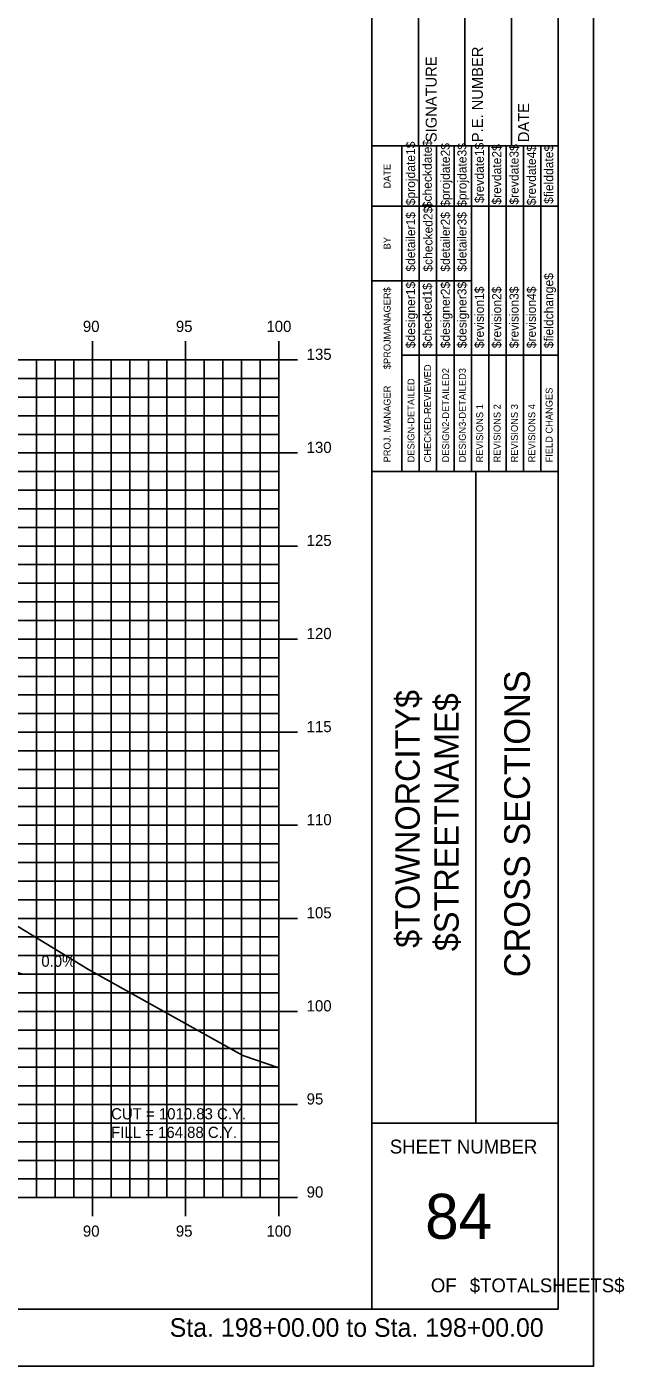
# Model space of a CAD drawing. Extents: x 850598 to 870284, y 366541 to 366651.
# Drawn here: x 864486.3 to 864518.4, y 366541.2 to 366613.1 of the extents above; entities that cross this region are included whole.
import ezdxf

# ---------------------------------------------------------------- set-up
doc = ezdxf.new("R2010")
doc.units = 0
for name, color, linetype in [('ANNOTATION', 7, 'Continuous'), ('BORDER', 7, 'Continuous'), ('D_Roadway_Centerline', 7, 'Continuous'), ('D_Text_Standard', 7, 'Continuous'), ('H_V ANNOTATION', 7, 'Continuous'), ('HIGHWAY_TITLE', 7, 'Continuous'), ('MAJOR', 7, 'Continuous'), ('MINOR', 7, 'Continuous'), ('PLOT BOUNDARY', 7, 'Continuous'), ('S_Roadway_Centerline', 7, 'Continuous')]:
    doc.layers.add(name, color=color, linetype=linetype)

msp = doc.modelspace()

# ---------------------------------------------------------------- linework, layer by layer
at = {"layer": 'BORDER'}
for p, q in [((864504.803, 366544.225), (864504.803, 366649.225)), ((864514.803, 366544.225), (864514.803, 366649.225)), ((864507.303, 366606.728), (864507.303, 366615.376)), ((864509.803, 366606.728), (864509.803, 366615.376)), ((864512.303, 366606.728), (864512.303, 366615.376)), ((864504.803, 366606.728), (864514.803, 366606.728)), ((864504.803, 366589.228), (864514.803, 366589.228)), ((864510.394, 366554.228), (864510.394, 366589.228)), ((864504.803, 366554.228), (864514.803, 366554.228)), ((864354.803, 366544.225), (864514.803, 366544.225))]:
    msp.add_line(p, q, dxfattribs=at)
for points in [[(864506.418, 366603.478), (864506.418, 366606.728)], [(864507.35, 366589.231), (864507.35, 366606.728)], [(864508.282, 366606.728), (864508.282, 366589.231)], [(864509.214, 366589.231), (864509.214, 366606.728)], [(864510.145, 366589.231), (864510.145, 366606.728)], [(864511.077, 366589.231), (864511.077, 366606.728)], [(864512.009, 366589.231), (864512.009, 366606.728)], [(864512.941, 366589.231), (864512.941, 366606.728)], [(864513.872, 366589.231), (864513.872, 366606.728)], [(864506.419, 366589.231), (864506.419, 366606.022)], [(864504.803, 366603.478), (864514.803, 366603.478)], [(864504.803, 366599.478), (864506.419, 366599.478)], [(864506.418, 366599.478), (864510.145, 366599.478)], [(864506.418, 366595.478), (864514.803, 366595.478)]]:
    msp.add_lwpolyline(points, dxfattribs=at)
at = {"layer": 'D_Roadway_Centerline'}
msp.add_lwpolyline([(864359.803, 366588.122), (864378.757, 366585.463), (864381.803, 366582.804), (864382.257, 366585.253), (864382.348, 366585.254), (864382.426, 366585.208), (864382.796, 366584.821), (864382.803, 366584.654), (864388.803, 366585.014), (864399.803, 366585.344), (864410.803, 366585.014), (864414.803, 366584.774), (864416.803, 366584.654), (864422.803, 366582.654), (864467.476, 366568.225), (864476.19, 366565.411), (864486.052, 366562.225), (864490.052, 366562.225)], dxfattribs=at)
at = {"layer": 'MAJOR'}
for p, q in [((864489.803, 366596.227), (864489.803, 366595.225)), ((864489.803, 366596.227), (864489.803, 366595.225)), ((864494.803, 366596.227), (864494.803, 366595.225)), ((864494.803, 366596.227), (864494.803, 366595.225)), ((864499.803, 366596.227), (864499.803, 366595.225)), ((864499.803, 366596.227), (864499.803, 366595.225)), ((864359.803, 366595.225), (864499.803, 366595.225)), ((864359.803, 366595.225), (864499.803, 366595.225)), ((864359.803, 366595.225), (864499.803, 366595.225)), ((864359.803, 366595.225), (864499.803, 366595.225)), ((864489.803, 366550.225), (864489.803, 366595.225)), ((864489.803, 366550.225), (864489.803, 366595.225)), ((864494.803, 366550.225), (864494.803, 366595.225)), ((864494.803, 366550.225), (864494.803, 366595.225)), ((864500.805, 366595.225), (864498.801, 366595.225)), ((864500.805, 366595.225), (864498.801, 366595.225)), ((864499.803, 366550.225), (864499.803, 366595.225)), ((864499.803, 366550.225), (864499.803, 366595.225)), ((864499.803, 366550.225), (864499.803, 366595.225)), ((864499.803, 366550.225), (864499.803, 366595.225)), ((864359.803, 366590.225), (864499.803, 366590.225)), ((864359.803, 366590.225), (864499.803, 366590.225)), ((864500.805, 366590.225), (864498.801, 366590.225)), ((864500.805, 366590.225), (864498.801, 366590.225)), ((864359.803, 366585.225), (864499.803, 366585.225)), ((864359.803, 366585.225), (864499.803, 366585.225)), ((864500.805, 366585.225), (864498.801, 366585.225)), ((864500.805, 366585.225), (864498.801, 366585.225)), ((864359.803, 366580.225), (864499.803, 366580.225)), ((864359.803, 366580.225), (864499.803, 366580.225)), ((864500.805, 366580.225), (864498.801, 366580.225)), ((864500.805, 366580.225), (864498.801, 366580.225)), ((864359.803, 366575.225), (864499.803, 366575.225)), ((864359.803, 366575.225), (864499.803, 366575.225)), ((864500.805, 366575.225), (864498.801, 366575.225)), ((864500.805, 366575.225), (864498.801, 366575.225)), ((864359.803, 366570.225), (864499.803, 366570.225)), ((864359.803, 366570.225), (864499.803, 366570.225)), ((864500.805, 366570.225), (864498.801, 366570.225)), ((864500.805, 366570.225), (864498.801, 366570.225)), ((864359.803, 366565.225), (864499.803, 366565.225)), ((864359.803, 366565.225), (864499.803, 366565.225)), ((864500.805, 366565.225), (864498.801, 366565.225)), ((864500.805, 366565.225), (864498.801, 366565.225)), ((864359.803, 366560.225), (864499.803, 366560.225)), ((864359.803, 366560.225), (864499.803, 366560.225)), ((864500.805, 366560.225), (864498.801, 366560.225)), ((864500.805, 366560.225), (864498.801, 366560.225)), ((864359.803, 366555.225), (864499.803, 366555.225)), ((864359.803, 366555.225), (864499.803, 366555.225)), ((864500.805, 366555.225), (864498.801, 366555.225)), ((864500.805, 366555.225), (864498.801, 366555.225)), ((864359.803, 366550.225), (864499.803, 366550.225)), ((864359.803, 366550.225), (864499.803, 366550.225)), ((864359.803, 366550.225), (864499.803, 366550.225)), ((864359.803, 366550.225), (864499.803, 366550.225)), ((864489.803, 366549.223), (864489.803, 366550.225)), ((864489.803, 366549.223), (864489.803, 366550.225)), ((864494.803, 366549.223), (864494.803, 366550.225)), ((864494.803, 366549.223), (864494.803, 366550.225)), ((864500.805, 366550.225), (864498.801, 366550.225)), ((864500.805, 366550.225), (864498.801, 366550.225)), ((864499.803, 366549.223), (864499.803, 366550.225)), ((864499.803, 366549.223), (864499.803, 366550.225))]:
    msp.add_line(p, q, dxfattribs=at)
at = {"layer": 'MINOR'}
for p, q in [((864486.803, 366550.225), (864486.803, 366595.225)), ((864486.803, 366550.225), (864486.803, 366595.225)), ((864487.803, 366550.225), (864487.803, 366595.225)), ((864487.803, 366550.225), (864487.803, 366595.225)), ((864488.803, 366550.225), (864488.803, 366595.225)), ((864488.803, 366550.225), (864488.803, 366595.225)), ((864490.803, 366550.225), (864490.803, 366595.225)), ((864490.803, 366550.225), (864490.803, 366595.225)), ((864491.803, 366550.225), (864491.803, 366595.225)), ((864491.803, 366550.225), (864491.803, 366595.225)), ((864492.803, 366550.225), (864492.803, 366595.225)), ((864492.803, 366550.225), (864492.803, 366595.225)), ((864493.803, 366550.225), (864493.803, 366595.225)), ((864493.803, 366550.225), (864493.803, 366595.225)), ((864495.803, 366550.225), (864495.803, 366595.225)), ((864495.803, 366550.225), (864495.803, 366595.225)), ((864496.803, 366550.225), (864496.803, 366595.225)), ((864496.803, 366550.225), (864496.803, 366595.225)), ((864497.803, 366550.225), (864497.803, 366595.225)), ((864497.803, 366550.225), (864497.803, 366595.225)), ((864498.803, 366550.225), (864498.803, 366595.225)), ((864498.803, 366550.225), (864498.803, 366595.225)), ((864359.803, 366594.225), (864499.803, 366594.225)), ((864359.803, 366594.225), (864499.803, 366594.225)), ((864499.803, 366594.225), (864498.801, 366594.225)), ((864499.803, 366594.225), (864498.801, 366594.225)), ((864359.803, 366593.225), (864499.803, 366593.225)), ((864359.803, 366593.225), (864499.803, 366593.225)), ((864499.803, 366593.225), (864498.801, 366593.225)), ((864499.803, 366593.225), (864498.801, 366593.225)), ((864359.803, 366592.225), (864499.803, 366592.225)), ((864359.803, 366592.225), (864499.803, 366592.225)), ((864499.803, 366592.225), (864498.801, 366592.225)), ((864499.803, 366592.225), (864498.801, 366592.225)), ((864359.803, 366591.225), (864499.803, 366591.225)), ((864359.803, 366591.225), (864499.803, 366591.225)), ((864499.803, 366591.225), (864498.801, 366591.225)), ((864499.803, 366591.225), (864498.801, 366591.225)), ((864359.803, 366589.225), (864499.803, 366589.225)), ((864359.803, 366589.225), (864499.803, 366589.225)), ((864499.803, 366589.225), (864498.801, 366589.225)), ((864499.803, 366589.225), (864498.801, 366589.225)), ((864359.803, 366588.225), (864499.803, 366588.225)), ((864359.803, 366588.225), (864499.803, 366588.225)), ((864499.803, 366588.225), (864498.801, 366588.225)), ((864499.803, 366588.225), (864498.801, 366588.225)), ((864359.803, 366587.225), (864499.803, 366587.225)), ((864359.803, 366587.225), (864499.803, 366587.225)), ((864499.803, 366587.225), (864498.801, 366587.225)), ((864499.803, 366587.225), (864498.801, 366587.225)), ((864359.803, 366586.225), (864499.803, 366586.225)), ((864359.803, 366586.225), (864499.803, 366586.225)), ((864499.803, 366586.225), (864498.801, 366586.225)), ((864499.803, 366586.225), (864498.801, 366586.225)), ((864359.803, 366584.225), (864499.803, 366584.225)), ((864359.803, 366584.225), (864499.803, 366584.225)), ((864499.803, 366584.225), (864498.801, 366584.225)), ((864499.803, 366584.225), (864498.801, 366584.225)), ((864359.803, 366583.225), (864499.803, 366583.225)), ((864359.803, 366583.225), (864499.803, 366583.225)), ((864499.803, 366583.225), (864498.801, 366583.225)), ((864499.803, 366583.225), (864498.801, 366583.225)), ((864359.803, 366582.225), (864499.803, 366582.225)), ((864359.803, 366582.225), (864499.803, 366582.225)), ((864499.803, 366582.225), (864498.801, 366582.225)), ((864499.803, 366582.225), (864498.801, 366582.225)), ((864359.803, 366581.225), (864499.803, 366581.225)), ((864359.803, 366581.225), (864499.803, 366581.225)), ((864499.803, 366581.225), (864498.801, 366581.225)), ((864499.803, 366581.225), (864498.801, 366581.225)), ((864359.803, 366579.225), (864499.803, 366579.225)), ((864359.803, 366579.225), (864499.803, 366579.225)), ((864499.803, 366579.225), (864498.801, 366579.225)), ((864499.803, 366579.225), (864498.801, 366579.225)), ((864359.803, 366578.225), (864499.803, 366578.225)), ((864359.803, 366578.225), (864499.803, 366578.225)), ((864499.803, 366578.225), (864498.801, 366578.225)), ((864499.803, 366578.225), (864498.801, 366578.225)), ((864359.803, 366577.225), (864499.803, 366577.225)), ((864359.803, 366577.225), (864499.803, 366577.225)), ((864499.803, 366577.225), (864498.801, 366577.225)), ((864499.803, 366577.225), (864498.801, 366577.225)), ((864359.803, 366576.225), (864499.803, 366576.225)), ((864359.803, 366576.225), (864499.803, 366576.225)), ((864499.803, 366576.225), (864498.801, 366576.225)), ((864499.803, 366576.225), (864498.801, 366576.225)), ((864359.803, 366574.225), (864499.803, 366574.225)), ((864359.803, 366574.225), (864499.803, 366574.225)), ((864499.803, 366574.225), (864498.801, 366574.225)), ((864499.803, 366574.225), (864498.801, 366574.225)), ((864359.803, 366573.225), (864499.803, 366573.225)), ((864359.803, 366573.225), (864499.803, 366573.225)), ((864499.803, 366573.225), (864498.801, 366573.225)), ((864499.803, 366573.225), (864498.801, 366573.225)), ((864359.803, 366572.225), (864499.803, 366572.225)), ((864359.803, 366572.225), (864499.803, 366572.225)), ((864499.803, 366572.225), (864498.801, 366572.225)), ((864499.803, 366572.225), (864498.801, 366572.225)), ((864359.803, 366571.225), (864499.803, 366571.225)), ((864359.803, 366571.225), (864499.803, 366571.225)), ((864499.803, 366571.225), (864498.801, 366571.225)), ((864499.803, 366571.225), (864498.801, 366571.225)), ((864359.803, 366569.225), (864499.803, 366569.225)), ((864359.803, 366569.225), (864499.803, 366569.225)), ((864499.803, 366569.225), (864498.801, 366569.225)), ((864499.803, 366569.225), (864498.801, 366569.225)), ((864359.803, 366568.225), (864499.803, 366568.225)), ((864359.803, 366568.225), (864499.803, 366568.225)), ((864499.803, 366568.225), (864498.801, 366568.225)), ((864499.803, 366568.225), (864498.801, 366568.225)), ((864359.803, 366567.225), (864499.803, 366567.225)), ((864359.803, 366567.225), (864499.803, 366567.225)), ((864499.803, 366567.225), (864498.801, 366567.225)), ((864499.803, 366567.225), (864498.801, 366567.225)), ((864359.803, 366566.225), (864499.803, 366566.225)), ((864359.803, 366566.225), (864499.803, 366566.225)), ((864499.803, 366566.225), (864498.801, 366566.225)), ((864499.803, 366566.225), (864498.801, 366566.225)), ((864359.803, 366564.225), (864499.803, 366564.225)), ((864359.803, 366564.225), (864499.803, 366564.225)), ((864499.803, 366564.225), (864498.801, 366564.225)), ((864499.803, 366564.225), (864498.801, 366564.225)), ((864359.803, 366563.225), (864499.803, 366563.225)), ((864359.803, 366563.225), (864499.803, 366563.225)), ((864499.803, 366563.225), (864498.801, 366563.225)), ((864499.803, 366563.225), (864498.801, 366563.225)), ((864359.803, 366562.225), (864499.803, 366562.225)), ((864359.803, 366562.225), (864499.803, 366562.225)), ((864499.803, 366562.225), (864498.801, 366562.225)), ((864499.803, 366562.225), (864498.801, 366562.225)), ((864359.803, 366561.225), (864499.803, 366561.225)), ((864359.803, 366561.225), (864499.803, 366561.225)), ((864499.803, 366561.225), (864498.801, 366561.225)), ((864499.803, 366561.225), (864498.801, 366561.225)), ((864359.803, 366559.225), (864499.803, 366559.225)), ((864359.803, 366559.225), (864499.803, 366559.225)), ((864499.803, 366559.225), (864498.801, 366559.225)), ((864499.803, 366559.225), (864498.801, 366559.225)), ((864359.803, 366558.225), (864499.803, 366558.225)), ((864359.803, 366558.225), (864499.803, 366558.225)), ((864499.803, 366558.225), (864498.801, 366558.225)), ((864499.803, 366558.225), (864498.801, 366558.225)), ((864359.803, 366557.225), (864499.803, 366557.225)), ((864359.803, 366557.225), (864499.803, 366557.225)), ((864499.803, 366557.225), (864498.801, 366557.225)), ((864499.803, 366557.225), (864498.801, 366557.225)), ((864359.803, 366556.225), (864499.803, 366556.225)), ((864359.803, 366556.225), (864499.803, 366556.225)), ((864499.803, 366556.225), (864498.801, 366556.225)), ((864499.803, 366556.225), (864498.801, 366556.225)), ((864359.803, 366554.225), (864499.803, 366554.225)), ((864359.803, 366554.225), (864499.803, 366554.225)), ((864499.803, 366554.225), (864498.801, 366554.225)), ((864499.803, 366554.225), (864498.801, 366554.225)), ((864359.803, 366553.225), (864499.803, 366553.225)), ((864359.803, 366553.225), (864499.803, 366553.225)), ((864499.803, 366553.225), (864498.801, 366553.225)), ((864499.803, 366553.225), (864498.801, 366553.225)), ((864359.803, 366552.225), (864499.803, 366552.225)), ((864359.803, 366552.225), (864499.803, 366552.225)), ((864499.803, 366552.225), (864498.801, 366552.225)), ((864499.803, 366552.225), (864498.801, 366552.225)), ((864359.803, 366551.225), (864499.803, 366551.225)), ((864359.803, 366551.225), (864499.803, 366551.225)), ((864499.803, 366551.225), (864498.801, 366551.225)), ((864499.803, 366551.225), (864498.801, 366551.225))]:
    msp.add_line(p, q, dxfattribs=at)
at = {"layer": 'PLOT BOUNDARY'}
msp.add_lwpolyline([(864346.71, 366541.166), (864516.71, 366541.166), (864516.71, 366651.166), (864346.71, 366651.166)], close=True, dxfattribs=at)
at = {"layer": 'S_Roadway_Centerline'}
msp.add_lwpolyline([(864418.85, 366582.078), (864425.079, 366581.366), (864425.086, 366581.362), (864425.607, 366581.442), (864425.771, 366581.403), (864427.173, 366581.477), (864430.745, 366581.423), (864431.911, 366581.516), (864433.956, 366581.607), (864441.392, 366581.785), (864445.093, 366581.872), (864448.788, 366581.952), (864456.004, 366582.157), (864457.809, 366582.069), (864461.187, 366581.985), (864464.068, 366580.343), (864467.474, 366578.691), (864468.218, 366578.28), (864477.634, 366570.56), (864483.115, 366566.412), (864489.587, 366562.485), (864497.87, 366557.863), (864499.803, 366557.191)], dxfattribs=at)

# ---------------------------------------------------------------- texts
at = {"layer": 'ANNOTATION'}
msp.add_text('0.0%', height=0.6, dxfattribs=at).set_placement((864487.057, 366562.625))
at = {"layer": 'BORDER'}
for s, height, rotation, p in [('SIGNATURE', 0.5906, 90, (864508.283, 366606.92)), ('P.E. NUMBER', 0.59055, 90, (864510.764, 366606.92)), ('DATE', 0.5906, 90, (864513.244, 366606.92)), ('$projdate1$', 0.48455, 90, (864507.126, 366603.529)), ('$checkdate$', 0.48455, 90, (864508.02, 366603.371)), ('$projdate2$', 0.48455, 90, (864508.989, 366603.45)), ('$projdate3$', 0.48455, 90, (864509.884, 366603.45)), ('$revdate1$', 0.4845, 90, (864510.815, 366603.647)), ('$revdate2$', 0.4845, 90, (864511.747, 366603.568)), ('$revdate3$', 0.4845, 90, (864512.679, 366603.568)), ('$revdate4$', 0.4845, 90, (864513.61, 366603.529)), ('$fielddate$', 0.48455, 90, (864514.542, 366603.607)), ('DATE', 0.3714, 90, (864505.807, 366604.434)), ('$checked2$', 0.4845, 90, (864508.058, 366599.963)), ('$detailer1$', 0.48455, 90, (864507.126, 366599.963)), ('$detailer2$', 0.48455, 90, (864508.989, 366599.963)), ('$detailer3$', 0.48455, 90, (864509.884, 366599.963)), ('BY', 0.3714, 90, (864505.807, 366601.163)), ('$fieldchange$', 0.48455, 90, (864514.542, 366595.851)), ('$designer1$', 0.48455, 90, (864507.126, 366595.851)), ('$checked1$', 0.4845, 90, (864508.02, 366595.851)), ('$designer2$', 0.48455, 90, (864508.989, 366595.851)), ('$designer3$', 0.48455, 90, (864509.884, 366595.851)), ('$revision1$', 0.48455, 90, (864510.815, 366595.851)), ('$revision2$', 0.48455, 90, (864511.747, 366595.851)), ('$revision3$', 0.48455, 90, (864512.679, 366595.851)), ('$revision4$', 0.48455, 90, (864513.61, 366595.851)), ('$PROJMANAGER$', 0.37275, 90, (864505.807, 366594.723)), ('CHECKED-REVIEWED', 0.37275, 90, (864507.984, 366589.716)), ('DESIGN-DETAILED', 0.37275, 90, (864507.09, 366589.716)), ('DESIGN2-DETAILED2', 0.37275, 90, (864508.953, 366589.716)), ('DESIGN3-DETAILED3', 0.37275, 90, (864509.847, 366589.716)), ('PROJ. MANAGER', 0.37275, 90, (864505.807, 366589.716)), ('FIELD CHANGES', 0.37275, 90, (864514.506, 366589.716)), ('REVISIONS 1', 0.37275, 90, (864510.779, 366589.716)), ('REVISIONS 2', 0.37275, 90, (864511.711, 366589.716)), ('REVISIONS 3', 0.37275, 90, (864512.642, 366589.716)), ('REVISIONS 4', 0.37275, 90, (864513.574, 366589.716)), ('CROSS SECTIONS', 1.37787, 90, (864513.287, 366562.062)), ('SHEET NUMBER', 0.74527, 360, (864505.768, 366552.592)), ('84', 2.4194, 360, (864507.664, 366548.008)), ('OF', 0.7453, 360, (864507.97, 366545.138)), ('$TOTALSHEETS$', 0.74527, 360, (864510.059, 366545.138))]:
    msp.add_text(s, height=height, rotation=rotation, dxfattribs=at).set_placement(p)
at = {"layer": 'D_Text_Standard'}
for s, p in [('CUT = 1010.83 C.Y.', (864490.803, 366554.425)), ('FILL = 164.88 C.Y.', (864490.803, 366553.429))]:
    msp.add_text(s, height=0.6, dxfattribs=at).set_placement(p)
at = {"layer": 'H_V ANNOTATION'}
for s, height, p in [('90', 0.6, (864489.289, 366596.725)), ('95', 0.6, (864494.281, 366596.725)), ('100', 0.6, (864499.144, 366596.725)), ('135', 0.6, (864501.303, 366595.225)), ('130', 0.6, (864501.303, 366590.225)), ('125', 0.6, (864501.303, 366585.225)), ('120', 0.6, (864501.303, 366580.225)), ('115', 0.6, (864501.303, 366575.225)), ('110', 0.6, (864501.303, 366570.225)), ('105', 0.6, (864501.303, 366565.225)), ('100', 0.6, (864501.303, 366560.225)), ('95', 0.6, (864501.303, 366555.225)), ('90', 0.6, (864501.303, 366550.225)), ('90', 0.6, (864489.289, 366548.125)), ('95', 0.6, (864494.281, 366548.125)), ('100', 0.6, (864499.144, 366548.125)), ('Sta. 198+00.00 to Sta. 198+00.00', 1.0002, (864493.949, 366542.745))]:
    msp.add_text(s, height=height, dxfattribs=at).set_placement(p)
at = {"layer": 'HIGHWAY_TITLE'}
for s, p in [('$TOWNORCITY$', (864507.375, 366563.637)), ('$STREETNAME$', (864509.462, 366563.457))]:
    msp.add_text(s, height=1.30428, rotation=90, dxfattribs=at).set_placement(p)

doc.saveas('drawing.dxf')
